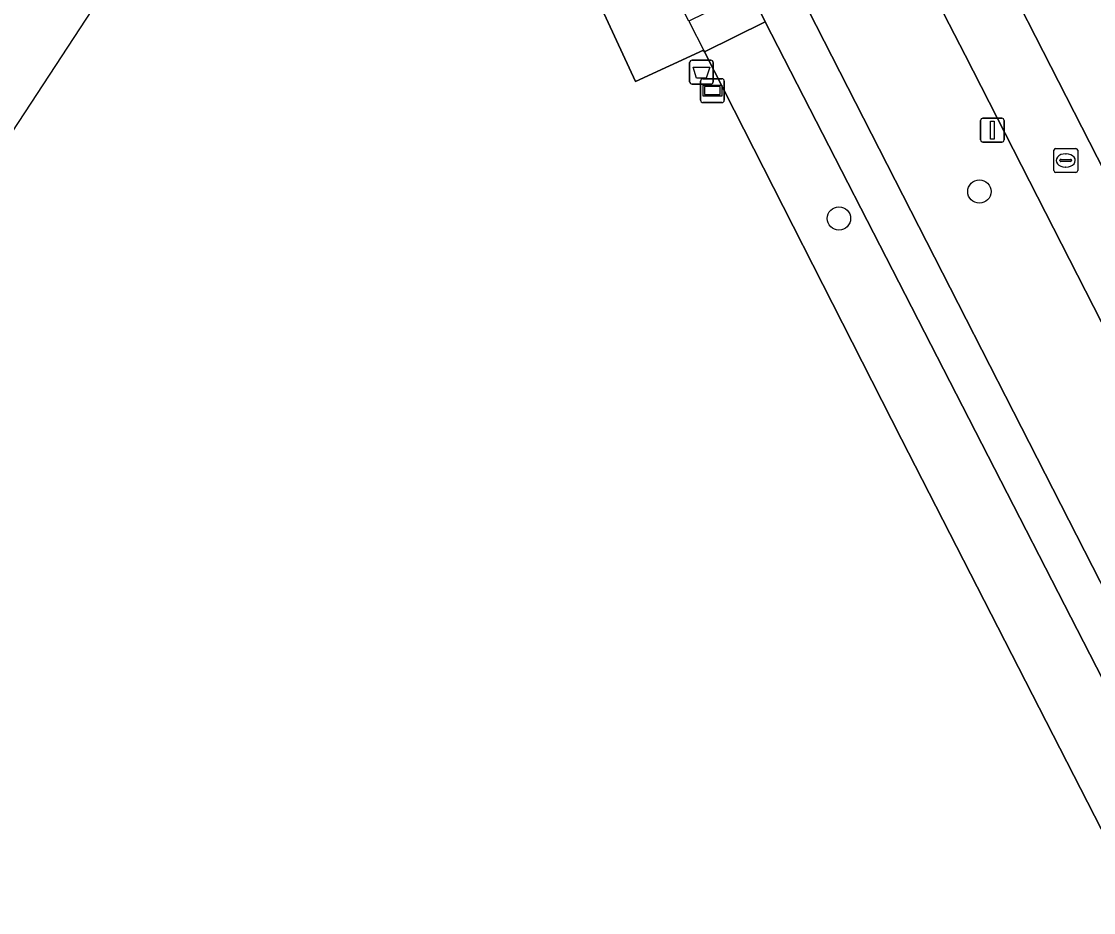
# Model space of a CAD drawing. Extents: x 159352 to 160617, y 385888 to 387323.
# Drawn here: x 159626.7 to 159671.65, y 386704.34 to 386741.72 of the extents above; entities that cross this region are included whole.
import ezdxf

# ---------------------------------------------------------------- set-up
doc = ezdxf.new("R2010")
doc.units = 0
for name, color, linetype in [('IMGEO_Afvalbak', 7, 'Continuous'), ('IMGEO_Berm_groen', 7, 'Continuous'), ('IMGEO_Boom', 7, 'Continuous'), ('IMGEO_Fietspad_gesloten', 7, 'Continuous'), ('IMGEO_Grasland_agrarisch', 7, 'Continuous'), ('IMGEO_Groenvoorziening', 7, 'Continuous'), ('IMGEO_Hek', 7, 'Continuous'), ('IMGEO_Informatiebord', 7, 'Continuous'), ('IMGEO_Lichtmast', 7, 'Continuous'), ('IMGEO_Rioolput', 7, 'Continuous'), ('IMGEO_Voetpad_open', 7, 'Continuous')]:
    doc.layers.add(name, color=color, linetype=linetype)

msp = doc.modelspace()

# ---------------------------------------------------------------- linework, layer by layer
at = {"layer": 'IMGEO_Afvalbak'}
for p, q in [((159654.717, 386739.194), (159654.717, 386739.994)), ((159654.717, 386739.994), (159654.717, 386739.194)), ((159654.817, 386740.094), (159655.607, 386740.094)), ((159655.607, 386740.094), (159654.817, 386740.094)), ((159655.707, 386739.994), (159655.707, 386739.194)), ((159655.707, 386739.194), (159655.707, 386739.994)), ((159655.607, 386739.094), (159654.817, 386739.094)), ((159654.817, 386739.094), (159655.607, 386739.094))]:
    msp.add_line(p, q, dxfattribs=at)
msp.add_lwpolyline([(159654.86, 386739.808), (159655.564, 386739.808), (159655.415, 386739.338), (159655.009, 386739.338), (159654.86, 386739.808)], dxfattribs=at)
for centre, start, end in [((159654.817, 386739.994), 90, 180), ((159654.817, 386739.994), 90, 180), ((159655.607, 386739.994), 0, 90), ((159655.607, 386739.994), 360, 90), ((159654.817, 386739.194), 180, 270), ((159654.817, 386739.194), 180, 270), ((159655.607, 386739.194), 270, 0), ((159655.607, 386739.194), 270, 0)]:
    msp.add_arc(centre, 0.1, start, end, dxfattribs=at)
at = {"layer": 'IMGEO_Berm_groen'}
msp.add_lwpolyline([(159664.605, 386760.441), (159660.465, 386758.232), (159718.452, 386644.727), (159721.519, 386646.33), (159722.272, 386648.514), (159721.35, 386650.329), (159707.452, 386677.438), (159696.697, 386698.52), (159688.974, 386713.572)], dxfattribs=at)
msp.add_lwpolyline([(159666.266, 386740.313), (159656.483, 386759.286), (159652.083, 386757.12), (159711.31, 386641.113), (159715.755, 386643.372)], close=True, dxfattribs=at)
at = {"layer": 'IMGEO_Boom'}
for centre in [(159666.866, 386734.587), (159660.979, 386733.46)]:
    msp.add_circle(centre, 0.489, dxfattribs=at)
at = {"layer": 'IMGEO_Fietspad_gesloten'}
msp.add_lwpolyline([(159652.741, 386766.344), (159653.705, 386764.665), (159655.069, 386762.023), (159656.483, 386759.286), (159666.266, 386740.313), (159715.755, 386643.372), (159718.127, 386638.727), (159728.004, 386619.379), (159729.174, 386617.087), (159731.872, 386618.458), (159730.696, 386620.761), (159720.794, 386640.143), (159718.452, 386644.727), (159660.465, 386758.232), (159659.098, 386760.918), (159655.576, 386767.848)], dxfattribs=at)
at = {"layer": 'IMGEO_Grasland_agrarisch'}
msp.add_lwpolyline([(159627.547, 386754.968), (159608.055, 386728.939), (159464.539, 386537.297), (159478.688, 386546.624), (159599.281, 386636.756), (159652.122, 386676.926), (159661.012, 386658.988), (159689.702, 386673.249), (159688.522, 386675.55), (159687.868, 386676.828), (159663.594, 386724.195), (159655.339, 386740.448), (159655.303, 386740.519), (159652.444, 386739.208), (159650.776, 386742.844), (159653.49, 386744.089), (159645.696, 386759.433), (159639.986, 386757.997), (159627.547, 386754.968), (159627.547, 386754.968)], dxfattribs=at)
at = {"layer": 'IMGEO_Groenvoorziening'}
msp.add_lwpolyline([(159687.868, 386676.828), (159690.366, 386678.107), (159672.833, 386712.561), (159657.886, 386741.71), (159655.339, 386740.448), (159663.594, 386724.195)], close=True, dxfattribs=at)
at = {"layer": 'IMGEO_Hek'}
for points in [[(159582.991, 386670.928), (159639.986, 386757.997)], [(159654.684, 386741.737), (159655.339, 386740.448)], [(159655.339, 386740.448), (159663.594, 386724.195), (159687.868, 386676.828)]]:
    msp.add_lwpolyline(points, dxfattribs=at)
at = {"layer": 'IMGEO_Informatiebord'}
for p, q in [((159655.176, 386738.421), (159655.176, 386739.221)), ((159655.176, 386739.221), (159655.176, 386738.421)), ((159655.276, 386739.321), (159656.066, 386739.321)), ((159656.066, 386739.321), (159655.276, 386739.321)), ((159656.166, 386739.221), (159656.166, 386738.421)), ((159656.166, 386738.421), (159656.166, 386739.221)), ((159656.066, 386738.321), (159655.276, 386738.321)), ((159655.276, 386738.321), (159656.066, 386738.321))]:
    msp.add_line(p, q, dxfattribs=at)
for points in [[(159655.277, 386739.053), (159656.065, 386739.053), (159656.065, 386738.589), (159655.277, 386738.589), (159655.277, 386739.053)], [(159655.342, 386738.988), (159655.342, 386738.654), (159656, 386738.654), (159656, 386738.988), (159655.342, 386738.988)]]:
    msp.add_lwpolyline(points, dxfattribs=at)
for centre, start, end in [((159655.276, 386739.221), 90, 180), ((159655.276, 386739.221), 90, 180), ((159656.066, 386739.221), 0, 90), ((159656.066, 386739.221), 360, 90), ((159655.276, 386738.421), 180, 270), ((159655.276, 386738.421), 180, 270), ((159656.066, 386738.421), 270, 0), ((159656.066, 386738.421), 270, 0)]:
    msp.add_arc(centre, 0.1, start, end, dxfattribs=at)
at = {"layer": 'IMGEO_Lichtmast'}
for p, q in [((159666.915, 386736.764), (159666.915, 386737.564)), ((159666.915, 386737.564), (159666.915, 386736.764)), ((159667.015, 386737.664), (159667.805, 386737.664)), ((159667.805, 386737.664), (159667.015, 386737.664)), ((159667.905, 386737.564), (159667.905, 386736.764)), ((159667.905, 386736.764), (159667.905, 386737.564)), ((159667.805, 386736.664), (159667.015, 386736.664)), ((159667.015, 386736.664), (159667.805, 386736.664))]:
    msp.add_line(p, q, dxfattribs=at)
msp.add_lwpolyline([(159667.335, 386737.539), (159667.485, 386737.539), (159667.485, 386736.789), (159667.335, 386736.789), (159667.335, 386737.539)], dxfattribs=at)
for centre, start, end in [((159667.015, 386737.564), 90, 180), ((159667.015, 386737.564), 90, 180), ((159667.805, 386737.564), 0, 90), ((159667.805, 386737.564), 360, 90), ((159667.015, 386736.764), 180, 270), ((159667.015, 386736.764), 180, 270), ((159667.805, 386736.764), 270, 0), ((159667.805, 386736.764), 270, 0)]:
    msp.add_arc(centre, 0.1, start, end, dxfattribs=at)
at = {"layer": 'IMGEO_Rioolput'}
for p, q in [((159669.987, 386735.466), (159669.987, 386736.318)), ((159670.062, 386736.392), (159670.914, 386736.392)), ((159670.475, 386736.172), (159670.5, 386736.172)), ((159670.988, 386736.318), (159670.988, 386735.466)), ((159670.246, 386735.886), (159670.246, 386735.898)), ((159670.684, 386735.849), (159670.286, 386735.849)), ((159670.289, 386735.935), (159670.687, 386735.935)), ((159670.498, 386735.612), (159670.473, 386735.612)), ((159670.73, 386735.898), (159670.73, 386735.886)), ((159670.914, 386735.392), (159670.062, 386735.392))]:
    msp.add_line(p, q, dxfattribs=at)
for points in [[(159669.987, 386735.466), (159669.987, 386736.318)], [(159670.062, 386736.392), (159670.914, 386736.392)], [(159670.988, 386736.318), (159670.988, 386735.466)], [(159670.914, 386735.392), (159670.062, 386735.392)]]:
    msp.add_lwpolyline(points, dxfattribs=at)
for centre, radius, start, end in [((159670.064, 386736.316), 0.0765, 91.552, 178.448), ((159670.064, 386736.316), 0.0765, 91.552, 178.448), ((159670.912, 386736.316), 0.0765, 1.552, 88.448), ((159670.912, 386736.316), 0.0765, 1.552, 88.448), ((159670.286, 386735.895), 0.0403, 85.8775, 175.7526), ((159670.283, 386735.885), 0.0366, 178.938, 274.7102), ((159670.687, 386735.892), 0.043, 264.8664, 352.4533), ((159670.691, 386735.897), 0.0386, 1.7309, 96.639), ((159670.064, 386735.468), 0.0765, 181.552, 268.448), ((159670.064, 386735.468), 0.0765, 181.552, 268.448), ((159670.912, 386735.468), 0.0765, 271.552, 358.448), ((159670.912, 386735.468), 0.0765, 271.552, 358.448)]:
    msp.add_arc(centre, radius, start, end, dxfattribs=at)
for centre, major_axis, ratio, start_param, end_param in [((159670.474, 386735.892), (-0.387, 0.002), 0.722429, 4.712389, 7.853982), ((159670.499, 386735.892), (-0.39, 0.002), 0.717154, 1.570796, 4.712389)]:
    msp.add_ellipse(centre, major_axis=major_axis, ratio=ratio, start_param=start_param, end_param=end_param, dxfattribs=at)
at = {"layer": 'IMGEO_Voetpad_open'}
msp.add_lwpolyline([(159723.559, 386617.123), (159713.683, 386636.466), (159711.31, 386641.113), (159652.083, 386757.12), (159656.483, 386759.286), (159655.069, 386762.023), (159650.69, 386759.762), (159647.147, 386766.795), (159646.803, 386766.611), (159645.412, 386765.866), (159648.358, 386760.28), (159657.255, 386743.004), (159657.886, 386741.71), (159672.833, 386712.561), (159690.366, 386678.107), (159687.868, 386676.828), (159688.522, 386675.55), (159691.031, 386676.845), (159692.222, 386674.514), (159694.598, 386669.863), (159709.712, 386640.276), (159712.07, 386635.66), (159715.757, 386628.443)], dxfattribs=at)
msp.add_lwpolyline([(159657.886, 386741.71), (159657.255, 386743.004), (159654.684, 386741.737), (159653.49, 386744.089), (159650.776, 386742.844), (159652.444, 386739.208), (159655.303, 386740.519), (159655.339, 386740.448)], close=True, dxfattribs=at)

doc.saveas('drawing.dxf')
